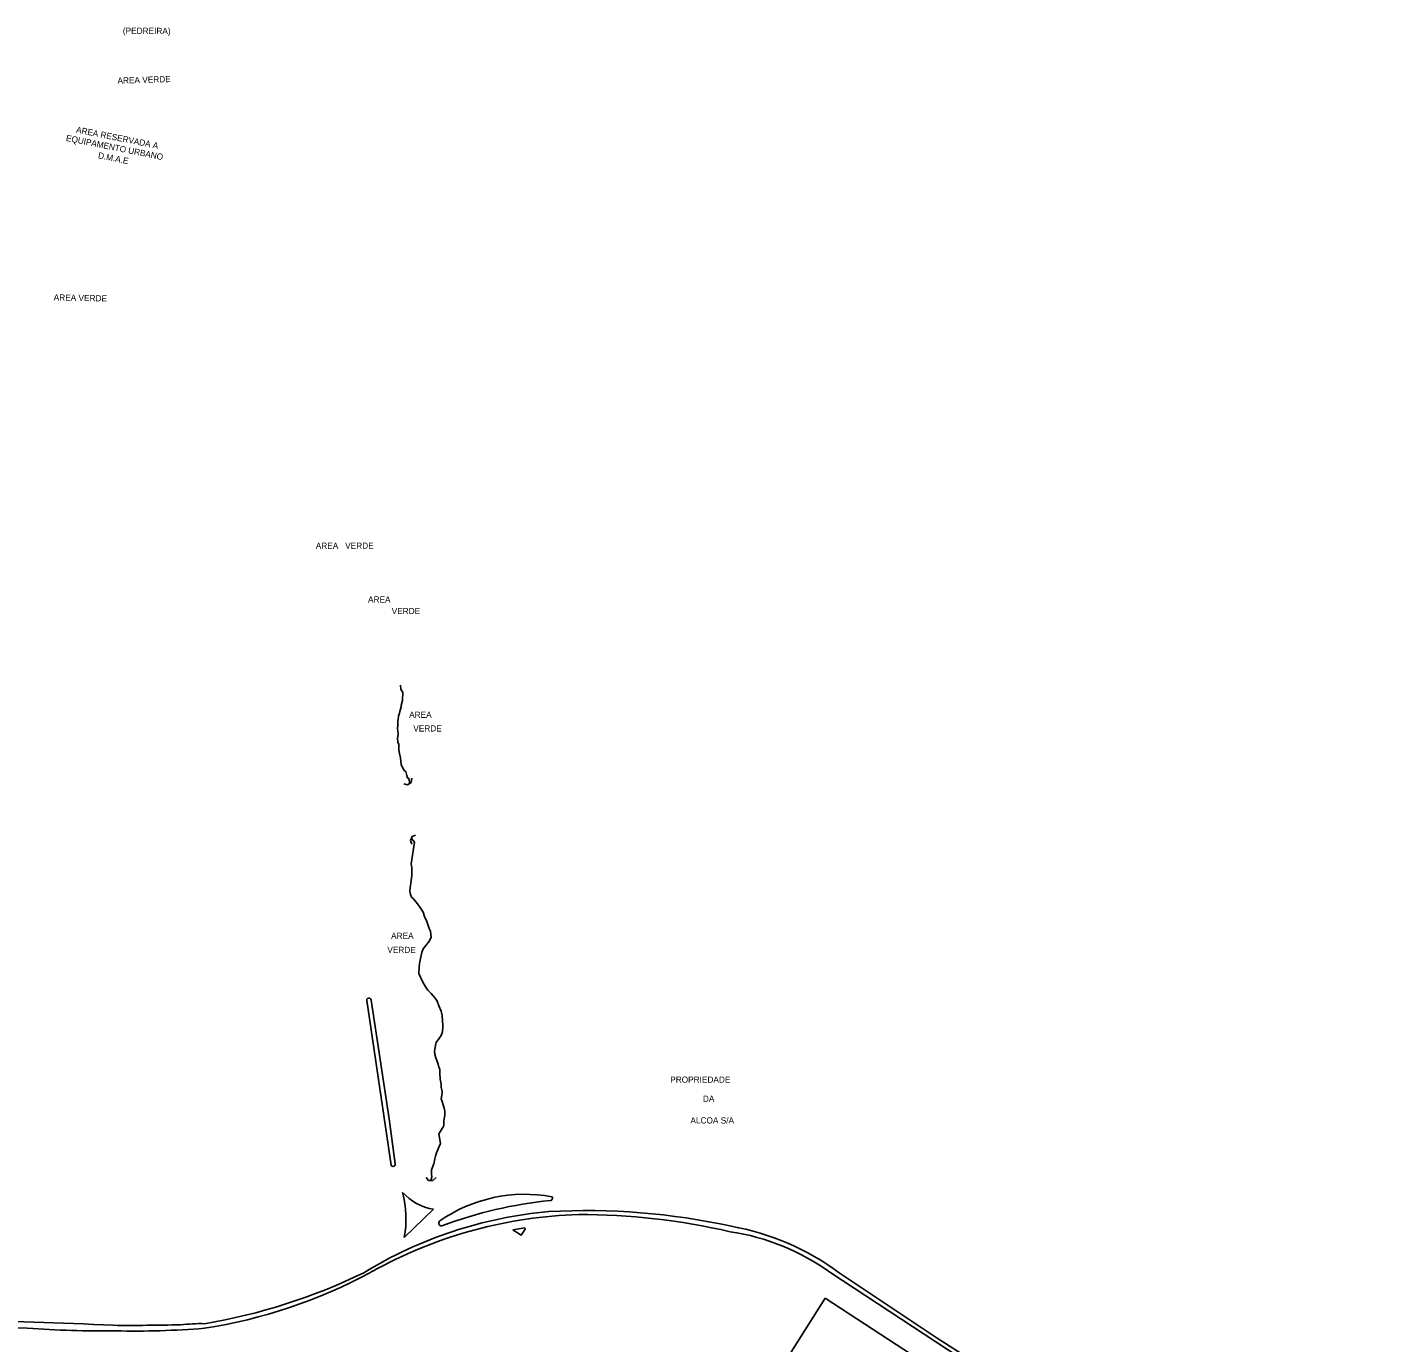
# Model space of a CAD drawing. Extents: x 325899 to 364828, y 7568995 to 7592502.
# Drawn here: x 341567 to 342448, y 7589457 to 7590308 of the extents above; entities that cross this region are included whole.
import ezdxf

# ---------------------------------------------------------------- set-up
doc = ezdxf.new("R2010")
doc.units = 0
for name, color, linetype in [('EDIFEXISTENT', 7, 'Continuous'), ('EDIFIDENTIF', 7, 'Continuous'), ('EDIFOBRAEXIS', 7, 'Continuous')]:
    doc.layers.add(name, color=color, linetype=linetype)

msp = doc.modelspace()

# ---------------------------------------------------------------- linework, layer by layer
at = {"layer": 'EDIFEXISTENT'}
for p, q in [((341815.05, 7589819.12), (341815.64, 7589821.98)), ((341810.36, 7589818.38), (341812.72, 7589817.63)), ((341812.72, 7589817.63), (341815.05, 7589819.12)), ((341815.66, 7589784.23), (341814.78, 7589781.61)), ((341814.78, 7589781.61), (341815.65, 7589779.36)), ((341817.96, 7589785.13), (341815.66, 7589784.23)), ((341824.89, 7589563.61), (341826.4, 7589561.65)), ((341826.4, 7589561.65), (341829.16, 7589561.55)), ((341829.16, 7589561.55), (341831.28, 7589563.57))]:
    msp.add_line(p, q, dxfattribs=at)
at = {"layer": 'EDIFOBRAEXIS'}
for points in [[(341808.11, 7589882.05), (341808.35, 7589879.66), (341809.63, 7589877.39), (341809.73, 7589875.68), (341809.4, 7589874.42), (341809.55, 7589874.27), (341809.5, 7589872.69), (341809.44, 7589872.32), (341808.67, 7589869.06), (341808.71, 7589868.04), (341807.72, 7589865.17), (341807.52, 7589863.98), (341807.01, 7589862.11), (341806.71, 7589859.88), (341806.57, 7589858.95), (341806.55, 7589856.41), (341806.25, 7589853.73), (341806.44, 7589852.89), (341806.62, 7589850.27), (341806.33, 7589847.89), (341806.59, 7589845.27), (341807.2, 7589843.82), (341807.23, 7589840.01), (341807.65, 7589838), (341808.21, 7589835.1), (341808.4, 7589832.76), (341808.75, 7589830.78), (341809.3, 7589829.22), (341810.17, 7589827.78), (341810.83, 7589826.71), (341811.56, 7589826.26), (341812.25, 7589823.59), (341812.83, 7589822.16), (341813.81, 7589821.46), (341813.81, 7589821.46), (341813.81, 7589821.46), (341813.96, 7589818.43), (341813.96, 7589818.43)], [(341815.23, 7589782.87), (341817.28, 7589780.5), (341815.19, 7589766.44), (341815.19, 7589766.44), (341815.19, 7589766.44), (341815.63, 7589763.97), (341815.54, 7589758.95), (341814.92, 7589753.96), (341814.46, 7589751.08), (341814.35, 7589748.77), (341814.65, 7589746.74), (341815.43, 7589744.97), (341816.68, 7589743.86), (341817.34, 7589742.96), (341818.49, 7589741.52), (341820.38, 7589739.23), (341821.31, 7589737.69), (341822.84, 7589735.18), (341823.83, 7589732.38), (341825.22, 7589729.23), (341825.95, 7589727.24), (341826.73, 7589724.73), (341827.65, 7589723), (341828.09, 7589719.13), (341826.91, 7589716.75), (341824.53, 7589713.68), (341822.79, 7589711.54), (341822.08, 7589709.07), (341821.23, 7589705.2), (341820.57, 7589702.07), (341820.3, 7589699.69), (341820.18, 7589695.6), (341821.17, 7589693.1), (341822.64, 7589689.93), (341824.09, 7589687.32), (341825.98, 7589684.75), (341827.97, 7589682.58), (341830.73, 7589679.57), (341831.84, 7589677.7), (341832.93, 7589674.66), (341834.54, 7589671.18), (341835.2, 7589668.43), (341835.42, 7589664.83), (341835.53, 7589662.36), (341835.66, 7589661.09), (341835.48, 7589657.75), (341835.48, 7589657.75), (341834.52, 7589655.51), (341832.99, 7589653.35), (341832.99, 7589653.35), (341831.27, 7589650.89), (341831.11, 7589649.96), (341830.16, 7589645.36), (341830.46, 7589643.43), (341831.13, 7589640.9), (341832.68, 7589636.84), (341833.02, 7589634.86), (341833.74, 7589633.58), (341833.62, 7589631.12), (341833.96, 7589627.26), (341834.44, 7589624.05), (341834.53, 7589622), (341835.11, 7589618.97), (341835, 7589616.84), (341834.57, 7589614.36), (341835.15, 7589612.75), (341836.55, 7589608.52), (341836.8, 7589606.53), (341837, 7589603.97), (341836.33, 7589600.43), (341836.33, 7589597.18), (341835.62, 7589595.98), (341832.91, 7589591.71), (341832.91, 7589591.71), (341834, 7589585.63), (341833.3, 7589583.56), (341831.48, 7589579.43), (341830.76, 7589577.32), (341830.33, 7589575.73), (341829.81, 7589572.34), (341828.33, 7589568.61), (341828.28, 7589565.79), (341828.45, 7589564.01), (341827.9, 7589561.54)], [(341802.15, 7589571.6), (341786.39, 7589678.12)], [(341789.16, 7589678.32), (341800.82, 7589601.55), (341804.77, 7589572.36)], [(341829.63, 7589542.99), (341810.49, 7589524.8)], [(341880.97, 7589529.72), (341886.36, 7589526.33), (341888.94, 7589530.08), (341888.76, 7589530.89), (341880.97, 7589529.72)], [(342446.11, 7589269.87), (342299.94, 7589364.31), (342199.85, 7589427.54), (342086.62, 7589501.91)], [(342092.03, 7589501.91), (342154.85, 7589460.08), (342361.94, 7589327.42), (342447.7, 7589272.56)], [(342082.91, 7589485.44), (342006.92, 7589364.96), (342094.99, 7589310.3), (342169.93, 7589428.74), (342082.91, 7589485.44)], [(341423.82, 7589469.29), (341472.57, 7589468.06), (341511.95, 7589467.1), (341566.68, 7589466)]]:
    msp.add_lwpolyline(points, dxfattribs=at)
for centre, radius, start, end in [((341787.77, 7589678.32), 1.39, 359.86702, 188.48928), ((341803.42, 7589572.13), 1.38, 202.75156, 9.78062), ((341751.03, 7589537.3), 60.76, 348.13206, 15.87109), ((341835.76, 7589578.34), 35.88, 222.90301, 260.1669), ((341888.89, 7589455.02), 97.68, 79.77356, 124.4821), ((341931.94, 7589276.58), 273.39, 95.66308, 110.63153), ((341905.11, 7589550.13), 1.51, 264.35008, 42.38219), ((341928.18, 7589268.05), 274.49, 95.0051, 121.57126), ((341932.81, 7589245.14), 294.63, 91.83982, 118.14956), ((341928.62, 7589106.3), 435.87, 77.58861, 93.20719), ((341923.85, 7589105.84), 433.77, 76.98997, 90.06651), ((341834.77, 7589534.1), 1.86, 129.20685, 297.05731), ((341992.83, 7589367.79), 166.83, 53.5115, 79.82345), ((341999.8, 7589382.2), 147.88, 54.0497, 81.56028), ((341426.15, 7590166.46), 756.84, 298.59195, 299.06342), ((341618.77, 7589842.76), 378.99, 279.51044, 295.9258), ((341629.71, 7589797.11), 335.13, 278.8706, 298.25362), ((341496.46, 7586913.9), 2557.12, 87.17717, 89.48616), ((341679, 7589355.47), 113.53, 88.7919, 96.7032), ((341616.47, 7590188.7), 724.41, 266.05862, 270.58506), ((341633.39, 7590926.51), 1458.64, 269.56791, 271.27099), ((341636.73, 7590013.25), 549.07, 268.65775, 274.66572)]:
    msp.add_arc(centre, radius, start, end, dxfattribs=at)

# ---------------------------------------------------------------- texts
at = {"layer": 'EDIFIDENTIF'}
for s, rotation, p in [('(PEDREIRA)', 359.54017, (341628.55, 7590303.68)), ('AREA VERDE', 1.72328, (341625.13, 7590271.35)), ('EQUIPAMENTO URBANO', 348.72129, (341591.51, 7590234.37)), ('AREA RESERVADA A', 348.72129, (341598.04, 7590239.76)), ('D.M.A.E', 348.75195, (341612.26, 7590223.14)), ('AREA VERDE', 358.95268, (341583.79, 7590131.06)), ('AREA   VERDE', 0.12145, (341753.41, 7589970.31)), ('AREA', 0.02406, (341802.12, 7589717.92)), ('VERDE', 359.80286, (341799.68, 7589708.87))]:
    msp.add_text(s, height=4, rotation=rotation, dxfattribs=at).set_placement(p)
for s, p in [('AREA', (341787.2, 7589935.58)), ('VERDE', (341802.51, 7589928.11)), ('AREA', (341813.81, 7589861)), ('VERDE', (341816.48, 7589852.16)), ('PROPRIEDADE', (341982.74, 7589624.9)), ('DA', (342003.89, 7589612.52)), ('ALCOA S/A', (341995.8, 7589598.51))]:
    msp.add_text(s, height=4, dxfattribs=at).set_placement(p)

doc.saveas('drawing.dxf')
